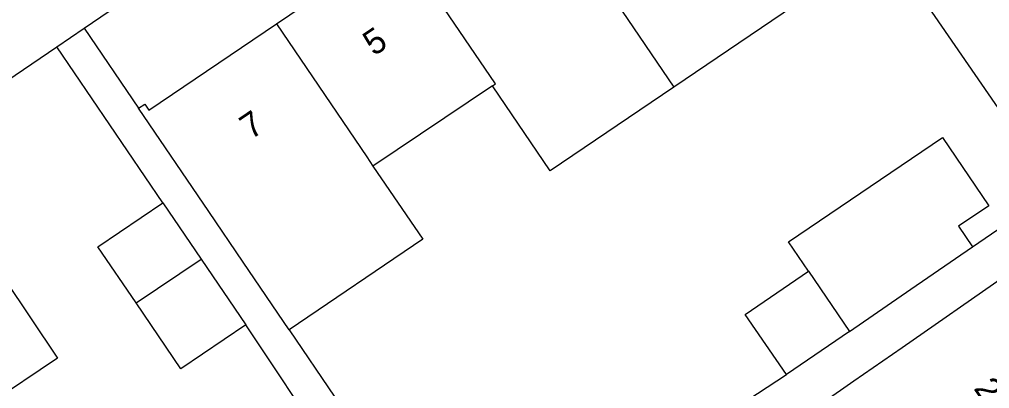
# Model space of a CAD drawing. Extents: x 157466 to 158888, y 383063 to 384677.
# Drawn here: x 158138.45 to 158177.28, y 383458.96 to 383473.76 of the extents above; entities that cross this region are included whole.
import ezdxf

# ---------------------------------------------------------------- set-up
doc = ezdxf.new("R2010")
doc.units = 0
for name, color, linetype in [('IMGEO_Pand', 7, 'Continuous'), ('IMGEO_Pand_nummerreeks', 7, 'Continuous'), ('IMGEO_Voetpad_open', 7, 'Continuous')]:
    doc.layers.add(name, color=color, linetype=linetype)

msp = doc.modelspace()

# ---------------------------------------------------------------- linework, layer by layer
at = {"layer": 'IMGEO_Pand'}
for points in [[(158158.702, 383480.35), (158163.339, 383483.5), (158163.171, 383483.749), (158163.42, 383483.918), (158165.106, 383481.436), (158168.002, 383483.402), (158167.816, 383483.675), (158168.073, 383483.849), (158172.942, 383476.675), (158164.643, 383471.043)], [(158158.702, 383480.35), (158162.605, 383474.601), (158162.346, 383474.427), (158164.643, 383471.043)], [(158148.729, 383473.576), (158153.616, 383476.896)], [(158157.378, 383471.09), (158157.502, 383471.173), (158153.616, 383476.896)], [(158143.214, 383470.194), (158143.462, 383470.362), (158143.63, 383470.113), (158148.729, 383473.576)], [(158148.729, 383473.576), (158152.349, 383468.243), (158152.597, 383467.878)], [(158157.378, 383471.09), (158152.597, 383467.878)], [(158164.643, 383471.043), (158159.691, 383467.682), (158157.378, 383471.09)], [(158149.242, 383461.318), (158147.403, 383464.026), (158146.023, 383466.058), (158143.214, 383470.194)], [(158170.025, 383463.669), (158169.233, 383464.836), (158175.397, 383469.02), (158177.25, 383466.289), (158176.027, 383465.464), (158176.593, 383464.64)], [(158131.56, 383454.6), (158128.353, 383459.313), (158128.105, 383459.145), (158127.937, 383459.394), (158130.809, 383461.323), (158129.131, 383463.822), (158128.866, 383463.643), (158128.71, 383463.876), (158134.728, 383467.918), (158134.896, 383467.669), (158134.63, 383467.49), (158136.302, 383465), (158136.884, 383465.39), (158137.051, 383465.141), (158136.769, 383464.951), (158139.974, 383460.178), (158137.226, 383458.331)], [(158152.597, 383467.878), (158154.587, 383464.947), (158149.242, 383461.318)], [(158143.118, 383462.395), (158141.59, 383464.646), (158144.186, 383466.408)], [(158144.186, 383466.408), (158145.719, 383464.149)], [(158171.665, 383461.253), (158174.121, 383462.941), (158176.593, 383464.64)], [(158143.118, 383462.395), (158145.719, 383464.149)], [(158145.719, 383464.149), (158147.507, 383461.514)], [(158169.143, 383459.519), (158167.488, 383461.925), (158170.025, 383463.669)], [(158169.354, 383457.528), (158171.846, 383459.264), (158173.774, 383460.608), (158177.876, 383463.466)], [(158170.025, 383463.669), (158171.665, 383461.253)], [(158147.507, 383461.514), (158144.911, 383459.753), (158143.118, 383462.395)], [(158171.665, 383461.253), (158169.143, 383459.519)]]:
    msp.add_lwpolyline(points, dxfattribs=at)
at = {"layer": 'IMGEO_Voetpad_open'}
for points in [[(158161.709, 383487.492), (158165.205, 383488.229), (158179.881, 383466.9)], [(158141.032, 383473.406), (158161.709, 383487.492)], [(158139.941, 383472.663), (158141.032, 383473.406)], [(158141.032, 383473.406), (158143.214, 383470.194)], [(158133.23, 383437.953), (158123.627, 383456.958), (158122.93, 383458.939), (158124.256, 383461.978), (158139.941, 383472.663)], [(158144.186, 383466.408), (158139.941, 383472.663)], [(158176.593, 383464.64), (158179.881, 383466.9)], [(158150.774, 383456.601), (158147.507, 383461.514)], [(158149.242, 383461.318), (158151.076, 383458.618), (158156.336, 383450.872), (158159.135, 383452.796)], [(158164.113, 383456.218), (158169.143, 383459.519)]]:
    msp.add_lwpolyline(points, dxfattribs=at)

# ---------------------------------------------------------------- texts
at = {"layer": 'IMGEO_Pand_nummerreeks'}
for s, rotation, p in [('5', 34.1884, (158152.636, 383472.265)), ('7', 34.1884, (158147.709, 383468.918)), ('2', 304.3132, (158176.614, 383458.964))]:
    msp.add_text(s, height=1, rotation=rotation, dxfattribs=at).set_placement(p)

doc.saveas('drawing.dxf')
